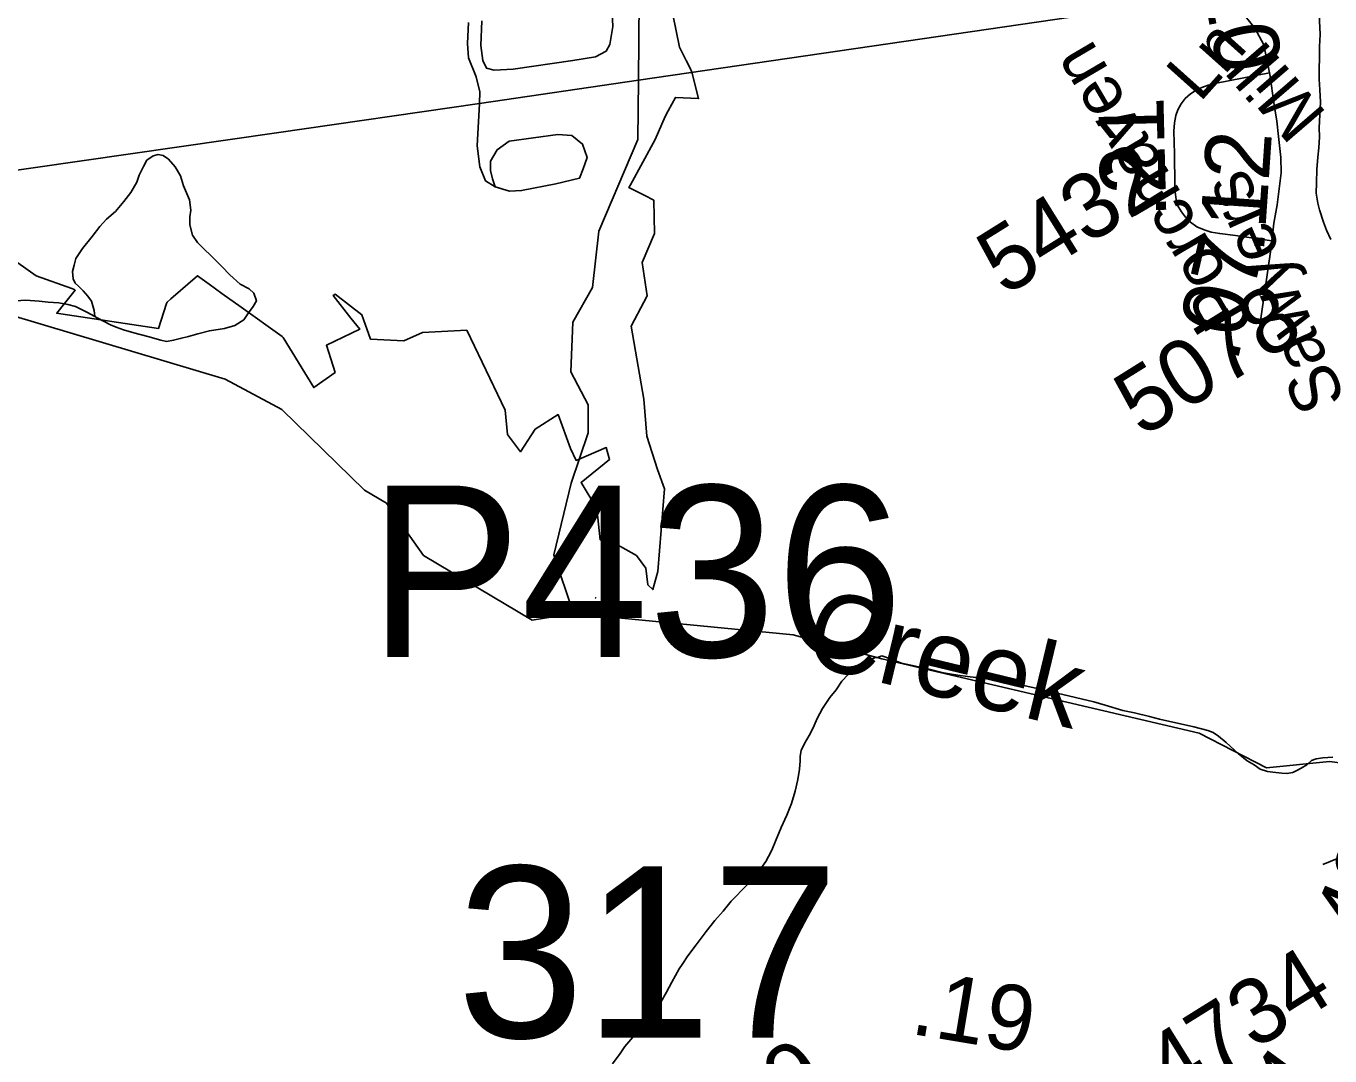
# Model space of a CAD drawing. Extents: x 2001466 to 31450019, y -30647475 to 847247.
# Drawn here: x 2071076 to 2076073, y 687753 to 691699 of the extents above; entities that cross this region are included whole.
import ezdxf

# ---------------------------------------------------------------- set-up
doc = ezdxf.new("R2010")
doc.units = 0
for name, color, linetype in [('Exist Boundary Political City Limit New', 7, 'Continuous'), ('Exist Hydrographic Creek Single Shore', 7, 'Continuous'), ('Exist Hydrographic Creek Single Shore Label', 7, 'Continuous'), ('Exist Hydrographic Misc Water Feature', 7, 'Continuous'), ('Exist Road Non-System Type 51', 7, 'Continuous'), ('Exist Road Secondary Mileage Hundredths English Label', 7, 'Continuous'), ('Exist Road Secondary Structure Pipe Number Label', 7, 'Continuous'), ('Exist Road Secondary Structure Standard Bridge CELL', 7, 'Continuous'), ('Exist Road Secondary Structure Standard Bridge Number Label', 7, 'Continuous'), ('Exist Road Secondary Type 51 Attributed', 7, 'Continuous'), ('Exist Road Secondary Type 51 Label', 7, 'Continuous'), ('Exist Road Secondary Type 51 Number Label', 7, 'Continuous'), ('Exist Utilities Electrical Transmission Line', 7, 'Continuous'), ('Map Preparation Boundary City Limit Buffer Line', 7, 'Continuous')]:
    doc.layers.add(name, color=color, linetype=linetype)

msp = doc.modelspace()

# ---------------------------------------------------------------- linework, layer by layer
at = {"layer": 'Exist Boundary Political City Limit New'}
msp.add_lwpolyline([(2070923.8, 690876), (2071114.2, 690742.1), (2071251.5, 690693.1), (2071257.2, 690690.2), (2071264.4, 690686.6), (2071223.4, 690635.9), (2071193.4, 690598.8), (2071208.4, 690596.5), (2071583.5, 690540.3), (2071614.6, 690635.9), (2071616.5, 690641.6), (2071630.6, 690653.8), (2071732.9, 690742), (2071777.1, 690710.2), (2071826.6, 690674.7), (2071899.6, 690622.2), (2072057.2, 690509.1), (2072061.6, 690505.9), (2072178.6, 690313.5), (2072260.2, 690372.1), (2072227.2, 690475.8), (2072354.6, 690537.1), (2072321.1, 690579.3), (2072252.2, 690666), (2072260.1, 690671.6), (2072362.8, 690593.1), (2072369.4, 690574.4), (2072396.1, 690498.9), (2072524.1, 690492.4), (2072595.8, 690524.2), (2072764.8, 690534.1), (2072911.8, 690227.2), (2072920.9, 690134.2), (2072971.4, 690067.8), (2073026.5, 690155), (2073114.8, 690210.6), (2073162.5, 690079.8), (2073183.8, 690035), (2073299.6, 690084.2), (2073312.4, 690038.5), (2073203.2, 689950.3), (2073263, 689851.1), (2073276.6, 689730.8), (2073354.5, 689705.4), (2073416.1, 689669.9), (2073450.9, 689621.4), (2073458.6, 689558.6), (2073478, 689540.1), (2073497.8, 689608.8), (2073523.2, 689925.6), (2073496.2, 690000), (2073454.8, 690127.5), (2073443, 690268.9), (2073394.8, 690549.1), (2073457, 690665.7), (2073437.4, 690793.4), (2073485, 690903.6), (2073482.4, 691031.5), (2073447.2, 691049.1), (2073386.4, 691079.7), (2073392.6, 691090.9), (2073487.6, 691263.9), (2073525.4, 691352), (2073537.2, 691374.5), (2073564.4, 691425.4), (2073653.5, 691420.8), (2073628, 691522.5), (2073620.8, 691536.9), (2073605.8, 691566.4), (2073580, 691618), (2073554.8, 691743.5)], dxfattribs=at)
at = {"layer": 'Exist Hydrographic Creek Single Shore'}
for points in [[(2073173.8, 689448.9), (2073015.9, 689422.7), (2072598.8, 689670.6), (2072456.9, 689870.4), (2072372.8, 689921.3), (2072055.8, 690229.6), (2071838.9, 690345.5), (2070896.9, 690627.2), (2070880.9, 690686.6)], [(2074355.9, 689274.1), (2074015.9, 689366.2), (2073173.8, 689448.9)], [(2077623.8, 688272.4), (2077514.7, 688310.6), (2077172.7, 688494.8), (2076722.8, 688658.2), (2076550.5, 688820.2), (2076071.8, 688881.4), (2075830.8, 688856.7), (2075571.8, 688990), (2074355.9, 689274.1)]]:
    msp.add_lwpolyline(points, dxfattribs=at)
at = {"layer": 'Exist Hydrographic Misc Water Feature'}
for p, q in [((2073256.6, 689509.1), (2073260.5, 689506.5)), ((2074339.7, 689280.1), (2074355.5, 689285.8))]:
    msp.add_line(p, q, dxfattribs=at)
for points in [[(2073422.7, 691491.3), (2073427.8, 692107.8), (2073501.8, 692424.5), (2073467, 692989.6), (2073550, 693607.9), (2073557, 693906.3), (2073656.9, 694107.7), (2073669.2, 694148)], [(2076023.2, 691870.6), (2076029.3, 691790.6), (2076033.6, 691718.6), (2076035.5, 691666.8), (2076033.8, 691620.8), (2076034, 691576.5), (2076032.2, 691534.7), (2076032.4, 691494.9), (2076034.6, 691454.8), (2076036.9, 691406.6), (2076034.8, 691358.6), (2076032.8, 691308.6), (2076033.2, 691274.9), (2076031.2, 691232.6), (2076027.3, 691196.7), (2076023.2, 691148.7), (2076021.5, 691098.6), (2076021.3, 691058.9), (2076027.7, 691020.7), (2076033.6, 690995), (2076048.2, 690946.9), (2076060.1, 690916.7), (2076076.3, 690881.1)], [(2073173.8, 689448.9), (2073098.9, 689673.6), (2073164.9, 689947.8), (2073230.8, 690140.1), (2073230.8, 690248.3), (2073163.9, 690374.4), (2073171.9, 690564.5), (2073247, 690697.5), (2073271, 690913.5), (2073420.8, 691264.8), (2073422.7, 691491.3)], [(2071338.7, 690586.7), (2071336.3, 690608.5), (2071326.2, 690644.5), (2071312.5, 690664.4), (2071294.7, 690684.6), (2071276.4, 690702.4), (2071264.3, 690714.3), (2071256.3, 690730.6), (2071254.3, 690758.4), (2071260.4, 690782.3), (2071266, 690808.6), (2071292.2, 690846.4), (2071329.7, 690892.6), (2071358.2, 690930.5), (2071383.7, 690958.7), (2071418.1, 690988.8), (2071449.9, 691026.9), (2071477.6, 691060.8), (2071499.7, 691100.9), (2071509.6, 691127), (2071525.3, 691161.1), (2071539.1, 691184.9), (2071563.5, 691201.1), (2071581.5, 691206.9), (2071601.2, 691203.1), (2071621.5, 691189.1), (2071647.6, 691159.2), (2071667.2, 691125), (2071679.5, 691087), (2071701.7, 691033.4), (2071707.8, 690993.1), (2071703.9, 690967.3), (2071703.9, 690937.3), (2071714, 690897.3), (2071732.2, 690869.3), (2071754, 690847.4), (2071788.2, 690815.4), (2071826.2, 690777.6), (2071856.5, 690745.5), (2071896.5, 690709.8), (2071930.3, 690691.6), (2071948.2, 690675.6), (2071958.4, 690645.6), (2071946.3, 690623.9), (2071928.7, 690599.8), (2071910.4, 690573.8), (2071876.4, 690551.8), (2071836.6, 690539.5), (2071778.8, 690531.3), (2071734.7, 690519.3), (2071698.6, 690509.4), (2071667, 690501.2), (2071641, 690495.4), (2071614.5, 690489.7)], [(2070920.4, 690732), (2070930.7, 690711.7), (2070948.5, 690686), (2070962.5, 690670.1), (2070976.4, 690657.8), (2070986.7, 690652.2), (2071008.4, 690648.1), (2071036.7, 690646.2), (2071074.4, 690648.2), (2071126.5, 690644.4), (2071160.6, 690640.4), (2071200.7, 690638.4), (2071236.2, 690632.6), (2071264.7, 690624.6), (2071288.5, 690612.5), (2071308.6, 690602.6), (2071338.7, 690586.7)], [(2071338.7, 690586.7), (2071348.8, 690580.7), (2071398.8, 690554.8), (2071420.6, 690544.6), (2071448.7, 690534.7), (2071488.6, 690522.9), (2071543, 690509), (2071592.8, 690495), (2071614.5, 690489.7)], [(2073716.3, 688271.7), (2073748.3, 688307.8), (2073778, 688345.8), (2073838.1, 688407.7), (2073870.1, 688443.9), (2073887.7, 688465.9), (2073911.7, 688498), (2073922, 688517.9), (2073934.1, 688542.1), (2073947.8, 688576.1), (2073969.6, 688627.9), (2073991.7, 688676.1), (2074009.1, 688720.1), (2074023.1, 688768.3), (2074033.5, 688812.1), (2074040.9, 688852), (2074043.4, 688884.1), (2074043, 688902), (2074047.1, 688924), (2074059, 688950.2), (2074077.2, 688980.3), (2074092.8, 689010.4), (2074108.6, 689046.2), (2074128.9, 689084), (2074156.8, 689126.4), (2074180.6, 689156.5), (2074202.5, 689188.5), (2074226.3, 689214.5), (2074244.3, 689230.4), (2074274.5, 689248.5), (2074292.7, 689260.4), (2074328, 689278.2), (2074339.7, 689280.1)], [(2074355.5, 689285.8), (2074389.7, 689274.1), (2074431.8, 689258), (2074531.8, 689236.3), (2074591.7, 689220.8), (2074615.7, 689216.8), (2074647.7, 689212.7), (2074683.8, 689206.8), (2074747.9, 689199.1), (2074819.7, 689189.4), (2074893.7, 689173.8), (2074957.5, 689159.6), (2075167.9, 689110.3), (2075212, 689096.8), (2075280.1, 689076.7), (2075324.3, 689067.2), (2075382, 689053.1), (2075420.1, 689043.3), (2075552.2, 689013.5), (2075605.9, 689000.1), (2075626.4, 688992.2), (2075646.1, 688978.2), (2075676, 688954.2), (2075722.3, 688912.4), (2075756.4, 688884.5), (2075782.6, 688868.7), (2075806.6, 688852.5), (2075834.3, 688842.6), (2075854.4, 688840.8), (2075888.6, 688836.8), (2075908.7, 688835), (2075930.7, 688839), (2075946.5, 688847.2), (2075962.7, 688855.2), (2075984.4, 688868.9), (2076002.5, 688885.3), (2076020.5, 688891.1), (2076046.3, 688895.3), (2076084.5, 688897.6)], [(2073323.7, 687722.8), (2073353.2, 687762.9), (2073371.2, 687789), (2073401.4, 687825), (2073424.9, 687859.1), (2073457.1, 687891.1), (2073492.8, 687935.2), (2073508.8, 687959.2), (2073530.8, 687997.2), (2073550.8, 688035.6), (2073578.5, 688087.3), (2073590.6, 688103.3), (2073612.4, 688137.4), (2073644.6, 688179.6), (2073682.7, 688229.7), (2073716.3, 688271.7)]]:
    msp.add_lwpolyline(points, dxfattribs=at)
at = {"layer": 'Exist Road Non-System Type 51'}
for points in [[(2073320.5, 691777.3), (2073324.2, 691697.4), (2073313.3, 691628.3), (2073298.7, 691602.8), (2073258.7, 691581), (2073171.5, 691566.5), (2072942.6, 691533.8), (2072869.9, 691530.1), (2072840.8, 691537.4), (2072826.3, 691566.5), (2072819, 691624.7), (2072822.7, 691719.2)], [(2072771.8, 691711.9), (2072768.1, 691631.9), (2072771.8, 691577.4), (2072800.9, 691504.7), (2072815.4, 691446.5), (2072813.1, 691402.5)], [(2072813.1, 691402.5), (2072804.5, 691239.3), (2072815.4, 691159.3), (2072836.3, 691105.7), (2072873.5, 691082.9)], [(2072873.5, 691082.9), (2072929, 691065.7), (2072975.3, 691068.4), (2073106.1, 691093.9), (2073197, 691115.7), (2073211.5, 691152), (2073226, 691195.7), (2073207.9, 691246.6), (2073167.9, 691279.3), (2073113.4, 691282.9), (2072928, 691257.5), (2072880.8, 691224.7), (2072855.4, 691181.1), (2072855.4, 691144.8), (2072863.5, 691112.9), (2072873.5, 691082.9)]]:
    msp.add_lwpolyline(points, dxfattribs=at)
at = {"layer": 'Exist Road Secondary Structure Standard Bridge CELL'}
msp.add_line((2076046, 688486.3), (2076300.7, 688592.5), dxfattribs=at)
at = {"layer": 'Exist Road Secondary Type 51 Attributed'}
for points in [[(2075636.8, 691970.9), (2075659.7, 691913.7), (2075703.9, 691858.2), (2075759.5, 691793.8), (2075728.2, 691762), (2075785.6, 691690.2), (2075820, 691627.1), (2075842.1, 691519.4)], [(2075842.1, 691519.4), (2075638.1, 691480), (2075606.1, 691472.8), (2075582.8, 691464), (2075560.4, 691453.1), (2075538.5, 691439.2), (2075518.8, 691421), (2075503.4, 691401.4), (2075490.3, 691378), (2075482.3, 691355.5), (2075477.2, 691328.5), (2075475.1, 691296.4), (2075477.2, 691209.7), (2075478.8, 691090.3), (2075480.2, 691061.9), (2075484.5, 691034.9), (2075491.9, 691007.9), (2075504.2, 690986.8), (2075519.4, 690966.4), (2075539.3, 690947.5), (2075563.9, 690930), (2075591, 690917.6), (2075618.6, 690909.6), (2075651.2, 690903.7), (2075711.9, 690896.5), (2075851, 690876.1)], [(2075842.1, 691519.4), (2075843, 691515.1), (2075860.2, 691397.5), (2075870.2, 691335), (2075876, 691276.3), (2075879.9, 691240.7), (2075884.7, 691195.5), (2075886.6, 691136.7), (2075871.2, 691013.5), (2075858.7, 690943.2), (2075851, 690876.1)], [(2075851, 690876.1), (2075847.1, 690843.1), (2075799, 690508.5)]]:
    msp.add_lwpolyline(points, dxfattribs=at)
at = {"layer": 'Exist Utilities Electrical Transmission Line'}
msp.add_line((2072813.1, 691402.5), (2073422.7, 691491.3), dxfattribs=at)
for points in [[(2073422.7, 691491.3), (2075273.5, 691760.7), (2076406.4, 691915.7), (2076537.6, 691868), (2077013.5, 691743.2)], [(2070914.6, 691129.2), (2072035.7, 691289.4), (2072813.1, 691402.5)]]:
    msp.add_lwpolyline(points, dxfattribs=at)
at = {"layer": 'Map Preparation Boundary City Limit Buffer Line'}
msp.add_lwpolyline([(2070923.8, 690876), (2071114.2, 690742.1), (2071251.5, 690693.1), (2071257.2, 690690.2), (2071264.4, 690686.6), (2071223.4, 690635.9), (2071193.4, 690598.8), (2071208.4, 690596.5), (2071583.5, 690540.3), (2071614.6, 690635.9), (2071616.5, 690641.6), (2071630.6, 690653.8), (2071732.9, 690742), (2071777.1, 690710.2), (2071826.6, 690674.7), (2071899.6, 690622.2), (2072057.2, 690509.1), (2072061.6, 690505.9), (2072178.6, 690313.5), (2072260.2, 690372.1), (2072227.2, 690475.8), (2072354.6, 690537.1), (2072321.1, 690579.3), (2072252.2, 690666), (2072260.1, 690671.6), (2072362.8, 690593.1), (2072369.4, 690574.4), (2072396.1, 690498.9), (2072524.1, 690492.4), (2072595.8, 690524.2), (2072764.8, 690534.1), (2072911.8, 690227.2), (2072920.9, 690134.2), (2072971.4, 690067.8), (2073026.5, 690155), (2073114.8, 690210.6), (2073162.5, 690079.8), (2073183.8, 690035), (2073299.6, 690084.2), (2073312.4, 690038.5), (2073203.2, 689950.3), (2073263, 689851.1), (2073276.6, 689730.8), (2073354.5, 689705.4), (2073416.1, 689669.9), (2073450.9, 689621.4), (2073458.6, 689558.6), (2073478, 689540.1), (2073497.8, 689608.8), (2073523.2, 689925.6), (2073496.2, 690000), (2073454.8, 690127.5), (2073443, 690268.9), (2073394.8, 690549.1), (2073457, 690665.7), (2073437.4, 690793.4), (2073485, 690903.6), (2073482.4, 691031.5), (2073447.2, 691049.1), (2073386.4, 691079.7), (2073392.6, 691090.9), (2073487.6, 691263.9), (2073525.4, 691352), (2073537.2, 691374.5), (2073564.4, 691425.4), (2073653.5, 691420.8), (2073628, 691522.5), (2073620.8, 691536.9), (2073605.8, 691566.4), (2073580, 691618), (2073554.8, 691743.5)], dxfattribs=at)

# ---------------------------------------------------------------- texts
at = {"layer": 'Exist Hydrographic Creek Single Shore Label'}
msp.add_text('Creek', height=300, rotation=346.4088, dxfattribs=at).set_placement((2074047, 689257))
at = {"layer": 'Exist Road Secondary Mileage Hundredths English Label'}
for s, rotation, p in [('.10', 280.4838, (2075563.8, 691962.2)), ('.21', 91.4145, (2075446.6, 690964.4)), ('.12', 86.0971, (2075819.7, 690824.8)), ('.07', 76.9294, (2075717.3, 690405.7)), ('.43', 67.4418, (2076194.9, 688091.1)), ('.19', 350.52, (2074460.6, 687839)), ('.14', 53.8472, (2075787.8, 687285.8))]:
    msp.add_text(s, height=250, rotation=rotation, dxfattribs=at).set_placement(p)
at = {"layer": 'Exist Road Secondary Structure Pipe Number Label'}
msp.add_text('P436', height=656.17, dxfattribs=at).set_placement((2072388.1, 689282.1))
at = {"layer": 'Exist Road Secondary Structure Standard Bridge Number Label'}
msp.add_text('317', height=656.17, dxfattribs=at).set_placement((2072727.2, 687823.6))
at = {"layer": 'Exist Road Secondary Type 51 Label'}
for s, rotation, p in [('Ln', 48.2141, (2075574.6, 691403.2)), ('Porchaven', 120.4133, (2075771.3, 690605.7)), ('Mill', 130.7371, (2076065.5, 691361.8)), ('Sawyers', 113.5085, (2076135.9, 690267.9))]:
    msp.add_text(s, height=190, rotation=rotation, dxfattribs=at).set_placement(p)
at = {"layer": 'Exist Road Secondary Type 51 Number Label'}
for s, p in [('5432', (2074826.8, 690661.4)), ('5078', (2075352.7, 690120.6)), ('4734', (2075467.6, 687577)), ('4729', (2073532.7, 687229.5))]:
    msp.add_text(s, height=250, rotation=31.918, dxfattribs=at).set_placement(p)

doc.saveas('drawing.dxf')
